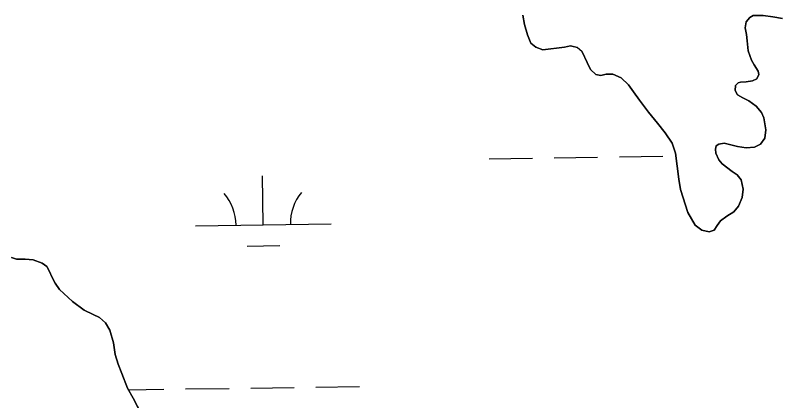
# Model space of a CAD drawing. Extents: x 3767014 to 3805179, y 361544 to 387384.
# Drawn here: x 3785305 to 3785865, y 367922 to 368206 of the extents above; entities that cross this region are included whole.
import ezdxf

# ---------------------------------------------------------------- set-up
doc = ezdxf.new("R2010")
doc.units = 0
for name, color, linetype in [('V-RIVR-EDGE', 7, 'Continuous'), ('V-TOPO-SHOR', 7, 'Continuous'), ('V-WETL-SWMP', 7, 'Continuous')]:
    doc.layers.add(name, color=color, linetype=linetype)

msp = doc.modelspace()

# ---------------------------------------------------------------- linework, layer by layer
at = {"layer": 'V-RIVR-EDGE'}
msp.add_spline([(3785266.865, 377529.211), (3785342.8, 377494.248), (3785391.258, 377467.439), (3785439.72, 377442.249), (3785475.246, 377418.707), (3785525.316, 377389.469), (3785575.383, 377359.422), (3785621.413, 377331.811), (3785722.351, 377269.288), (3785796.661, 377231.094), (3785852.385, 377199.415), (3785928.324, 377166.069), (3785964.678, 377149.804), (3786028.506, 377124.576), (3786060.018, 377113.175), (3786092.316, 377092.068), (3786117.34, 377073.405), (3786135.083, 377053.143), (3786154.458, 377039.347), (3786176.258, 377024.735), (3786206.946, 377006.867), (3786256.211, 376979.248), (3786328.098, 376942.677), (3786374.949, 376919.917), (3786491.265, 376862.208), (3786553.467, 376833.749), (3786619.713, 376805.279), (3786729.589, 376759.718), (3786796.656, 376736.099), (3786845.136, 376718.187), (3786867.767, 376712.469), (3787003.51, 376661.992), (3787089.16, 376631.048), (3787163.496, 376603.367), (3787230.559, 376578.13), (3787257.223, 376568.359), (3787300.044, 376551.27), (3787354.992, 376532.533), (3787409.127, 376512.181), (3787544.074, 376466.558), (3787612.756, 376442.126), (3787657.197, 376425.841), (3787730.724, 376398.162), (3787781.63, 376380.244), (3787834.96, 376361.511), (3787891.524, 376341.961), (3787940, 376322.432), (3787998.976, 376297.215), (3788050.697, 376281.721), (3788117.768, 376259.719), (3788176.757, 376240.164), (3788221.198, 376223.879), (3788259.981, 376209.226), (3788406.252, 376164.383), (3788541.215, 376125.23), (3788606.67, 376104.041), (3788679.39, 376077.173), (3788748.889, 376055.974), (3788871.693, 376005.528), (3788969.454, 375966.467), (3789047.013, 375933.926), (3789119.723, 375903.014), (3789155.253, 375881.09), (3789182.716, 375867.274), (3789214.225, 375854.256), (3789257.04, 375834.74), (3789281.286, 375828.21), (3789303.105, 375821.686), (3789328.955, 375809.491), (3789367.724, 375789.177), (3789414.577, 375767.225), (3789468.708, 375745.255), (3789509.105, 375728.981), (3789555.157, 375710.266), (3789585.849, 375694.015), (3789620.578, 375675.328), (3789681.97, 375646.062), (3789753.859, 375610.3), (3789792.633, 375591.603), (3789842.712, 375566.408), (3789897.64, 375539.584), (3789938.019, 375516.03), (3789968.727, 375506.25), (3790004.289, 375497.265), (3790030.972, 375494.773), (3790047.128, 375487.455), (3790077.007, 375469.589), (3790124.633, 375433.077), (3790192.442, 375382.768), (3790252.165, 375332.478), (3790290.91, 375302.459), (3790337.741, 375271.611), (3790406.357, 375220.491), (3790469.329, 375175.855), (3790570.248, 375106.054), (3790647.751, 375050.868), (3790691.367, 375028.115), (3790744.667, 374997.251), (3790806.838, 374955.852), (3790873.863, 374915.249), (3790932, 374877.903), (3791002.231, 374825.97), (3791052.265, 374782.175), (3791082.927, 374753.793), (3791131.331, 374705.149), (3791170.05, 374664.616), (3791192.631, 374638.681), (3791220.891, 374620.01), (3791288.67, 374557.569), (3791322.577, 374533.223), (3791362.944, 374504.817), (3791396.042, 374480.473), (3791434.785, 374449.645), (3791482.407, 374411.517), (3791534.052, 374365.291), (3791646.192, 374254.216), (3791707.514, 374196.644), (3791738.968, 374161.791), (3791773.65, 374123.694), (3791803.497, 374092.888), (3791829.321, 374070.18), (3791830.912, 374059.662), (3791837.316, 374032.958), (3791849.409, 374017.562), (3791884.123, 373992.405), (3791930.977, 373971.262), (3791954.393, 373955.838), (3791993.134, 373924.202), (3792026.979, 373874.785), (3792047.912, 373836.722), (3792063.186, 373799.482), (3792086.509, 373746.857), (3792112.249, 373690.181), (3792141.261, 373648.864), (3792158.993, 373624.558), (3792177.552, 373607.528), (3792214.702, 373586.409), (3792255.083, 373563.665), (3792301.119, 373538.48), (3792346.34, 373510.871), (3792382.671, 373485.71), (3792422.225, 373455.689), (3792479.537, 373411.875), (3792548.144, 373356.711), (3792619.168, 373298.307), (3792672.431, 373252.077), (3792709.534, 373212.357), (3792750.656, 373162.113), (3792839.385, 373068.08), (3792888.572, 373008.92), (3792945.027, 372945.699), (3792999.062, 372884.91), (3793053.898, 372820.884), (3793149.89, 372720.363), (3793208.761, 372653.092), (3793261.195, 372598.777), (3793315.232, 372538.796), (3793358.792, 372493.399), (3793409.592, 372432.618), (3793462.809, 372367.787), (3793498.283, 372323.219), (3793536.997, 372280.26), (3793578.124, 372232.443), (3793604.724, 372196.792), (3793668.438, 372125.466), (3793703.128, 372090.604), (3793760.41, 372034.66), (3793806.384, 371984.404), (3793839.438, 371942.268), (3793939.427, 371823.136), (3793981.333, 371763.186), (3794029.674, 371688.662), (3794050.609, 371651.408), (3794073.177, 371620.62), (3794178.796, 371488.535), (3794237.625, 371404.28), (3794268.243, 371358.106), (3794301.293, 371314.353), (3794332.724, 371269.794), (3794395.613, 371192), (3794429.476, 371149.862), (3794472.201, 371093.953), (3794523.788, 371024.274), (3794601.175, 370922.181), (3794640.679, 370871.942), (3794687.421, 370805.509), (3794733.389, 370752.828), (3794829.339, 370635.323), (3794895.463, 370557.521), (3794959.948, 370470.826), (3795013.158, 370403.569), (3795070.394, 370329.023), (3795159.854, 370203.448), (3795225.98, 370126.454), (3795296.13, 370041.363), (3795379.18, 369940.065), (3795459.001, 369841.201), (3795508.163, 369772.337), (3795554.103, 369708.333), (3795661.315, 369566.538), (3795715.338, 369500.897), (3795762.105, 369444.169), (3795798.366, 369390.703), (3795915.247, 369234.327), (3795963.601, 369165.465), (3796028.082, 369077.153), (3796043.387, 369052.853), (3796054.672, 369037.459), (3796077.242, 369007.48), (3796148.213, 368927.239), (3796183.677, 368878.627), (3796226.382, 368814.631), (3796275.531, 368740.105), (3796314.222, 368688.25), (3796353.714, 368633.158), (3796401.268, 368567.533), (3796456.873, 368487.33), (3796513.292, 368409.551), (3796545.533, 368365.8), (3796626.113, 368246.716), (3796670.449, 368188.377), (3796704.298, 368140.578), (3796751.041, 368074.145), (3796787.308, 368023.105), (3796838.907, 367958.278), (3796844.528, 367942.09), (3796845.295, 367925.104), (3796846.094, 367921.059), (3796852.559, 367919.425), (3796863.071, 367918.59), (3796875.166, 367904.003), (3796903.398, 367874.01), (3796931.629, 367844.017), (3796952.579, 367812.424), (3796982.392, 367767.87), (3797007.371, 367730.606), (3797037.194, 367690.095), (3797062.185, 367657.684), (3797075.869, 367631.77), (3797095.223, 367609.078), (3797126.665, 367569.372), (3797156.484, 367527.244), (3797212.099, 367451.085), (3797254.808, 367388.706), (3797302.183, 367327.228)], degree=3, dxfattribs=at)
at = {"layer": 'V-TOPO-SHOR'}
for points in [[(3785853.825, 368111.297), (3785849.524, 368109.159), (3785843.249, 368108.617), (3785836.838, 368109.618), (3785827.104, 368111.992), (3785823.254, 368111.22), (3785821.349, 368110.011), (3785820.731, 368107.674), (3785820.997, 368104.68), (3785823.25, 368099.706), (3785825.736, 368096.865), (3785833.136, 368091.145), (3785836.773, 368088.816), (3785839.673, 368085.017), (3785841.194, 368078.187), (3785840.283, 368071.972), (3785837.633, 368065.715), (3785834.156, 368061.566), (3785829.011, 368058.342), (3785824.452, 368054.844), (3785822.025, 368051.301), (3785819.785, 368048.053), (3785816.041, 368046.8), (3785810.692, 368047.924), (3785805.86, 368051.58), (3785800.404, 368061.021), (3785794.856, 368078.009), (3785793.605, 368085.525), (3785792.6, 368094.983), (3785791.295, 368104.721), (3785788.794, 368111.916), (3785783.767, 368119.629), (3785777.983, 368126.645), (3785771.395, 368134.802), (3785764.691, 368143.732), (3785760.385, 368149.722), (3785756.577, 368154.948), (3785751.226, 368160.136), (3785745.063, 368162.886), (3785740.228, 368162.768), (3785736.284, 368161.895), (3785732.689, 368162.485), (3785728.534, 368166.155), (3785726.083, 368171.416), (3785722.408, 368179.162), (3785718.937, 368182.56), (3785713.784, 368183.594), (3785709.549, 368182.713), (3785693.437, 368180.866), (3785688.362, 368182.674), (3785684.707, 368185.777), (3785682.239, 368191.714), (3785680.109, 368199.499), (3785678.782, 368206.335)], [(3785870.217, 368203.709), (3785862.924, 368205.176), (3785855.934, 368206.163), (3785848.582, 368206.079), (3785846.005, 368204.66), (3785843.38, 368201.307), (3785842.712, 368196.937), (3785843.607, 368192.023), (3785844.109, 368187.393), (3785844.873, 368179.961), (3785847.169, 368173.245), (3785849.288, 368169.62), (3785852.205, 368165.145), (3785852.655, 368162.544), (3785851.086, 368159.507), (3785848.031, 368157.883), (3785843.306, 368157.283), (3785839.153, 368156.986), (3785837.424, 368156.462), (3785835.538, 368154.479), (3785835.147, 368150.697), (3785837.062, 368147.647), (3785840.984, 368145.519), (3785845.198, 368143.301), (3785850.81, 368139.375), (3785854.703, 368134.538), (3785856.249, 368130.706), (3785857.728, 368121.744), (3785857.2, 368115.733), (3785853.825, 368111.297)], [(3785302.095, 368027.721), (3785305.798, 368026.651), (3785312.188, 368026.518), (3785318.1, 368026.084), (3785324.64, 368023.731), (3785327.994, 368021.103), (3785330.118, 368017.384), (3785331.759, 368013.651), (3785334.101, 368008.871), (3785337.311, 368004.308), (3785347.106, 367995.454), (3785355.681, 367989.087), (3785362.149, 367985.763), (3785366.849, 367983.557), (3785371.297, 367979.701), (3785374.431, 367974.264), (3785377.275, 367964.851), (3785378.357, 367956.268), (3785380.564, 367949.163), (3785383.245, 367942.456), (3785387.483, 367931.532), (3785391.632, 367924.186), (3785400.463, 367907.376)]]:
    msp.add_lwpolyline(points, dxfattribs=at)
at = {"layer": 'V-WETL-SWMP'}
for p, q in [((3785678.781, 368206.335), (3785680.11, 368199.499)), ((3785843.379, 368201.306), (3785846.005, 368204.66)), ((3785846.005, 368204.66), (3785848.582, 368206.078)), ((3785848.582, 368206.078), (3785855.933, 368206.163)), ((3785855.933, 368206.163), (3785862.923, 368205.175)), ((3785862.923, 368205.175), (3785870.216, 368203.71)), ((3785680.11, 368199.499), (3785682.238, 368191.715)), ((3785842.713, 368196.936), (3785843.379, 368201.306)), ((3785843.608, 368192.024), (3785842.713, 368196.936)), ((3785844.109, 368187.392), (3785843.608, 368192.024)), ((3785682.238, 368191.715), (3785684.706, 368185.777)), ((3785844.873, 368179.961), (3785844.109, 368187.392)), ((3785684.706, 368185.777), (3785688.363, 368182.675)), ((3785688.363, 368182.675), (3785693.438, 368180.865)), ((3785693.438, 368180.865), (3785709.55, 368182.714)), ((3785709.55, 368182.714), (3785713.785, 368183.593)), ((3785713.785, 368183.593), (3785718.938, 368182.559)), ((3785718.938, 368182.559), (3785722.408, 368179.162)), ((3785722.408, 368179.162), (3785726.083, 368171.416)), ((3785847.168, 368173.245), (3785844.873, 368179.961)), ((3785726.083, 368171.416), (3785728.535, 368166.155)), ((3785849.289, 368169.621), (3785847.168, 368173.245)), ((3785852.205, 368165.146), (3785849.289, 368169.621)), ((3785728.535, 368166.155), (3785732.689, 368162.485)), ((3785852.656, 368162.545), (3785852.205, 368165.146)), ((3785732.689, 368162.485), (3785736.283, 368161.896)), ((3785736.283, 368161.896), (3785740.228, 368162.768)), ((3785740.228, 368162.768), (3785745.063, 368162.887)), ((3785745.063, 368162.887), (3785751.226, 368160.137)), ((3785751.226, 368160.137), (3785756.578, 368154.948)), ((3785848.031, 368157.884), (3785851.087, 368159.507)), ((3785851.087, 368159.507), (3785852.656, 368162.545)), ((3785756.578, 368154.948), (3785760.384, 368149.721)), ((3785835.147, 368150.696), (3785835.538, 368154.479)), ((3785835.538, 368154.479), (3785837.424, 368156.461)), ((3785837.424, 368156.461), (3785839.152, 368156.987)), ((3785839.152, 368156.987), (3785843.305, 368157.283)), ((3785843.305, 368157.283), (3785848.031, 368157.884)), ((3785760.384, 368149.721), (3785764.692, 368143.732)), ((3785837.061, 368147.647), (3785835.147, 368150.696)), ((3785840.983, 368145.519), (3785837.061, 368147.647)), ((3785764.692, 368143.732), (3785771.395, 368134.803)), ((3785845.198, 368143.301), (3785840.983, 368145.519)), ((3785850.81, 368139.376), (3785845.198, 368143.301)), ((3785854.703, 368134.538), (3785850.81, 368139.376)), ((3785771.395, 368134.803), (3785777.982, 368126.645)), ((3785856.249, 368130.706), (3785854.703, 368134.538)), ((3785857.728, 368121.745), (3785856.249, 368130.706)), ((3785777.982, 368126.645), (3785783.767, 368119.628)), ((3785783.767, 368119.628), (3785788.794, 368111.916)), ((3785857.199, 368115.734), (3785857.728, 368121.745)), ((3785853.825, 368111.297), (3785857.199, 368115.734)), ((3785788.794, 368111.916), (3785791.294, 368104.721)), ((3785820.73, 368107.674), (3785821.349, 368110.011)), ((3785821.349, 368110.011), (3785823.255, 368111.219)), ((3785823.255, 368111.219), (3785827.105, 368111.991)), ((3785827.105, 368111.991), (3785836.839, 368109.619)), ((3785836.839, 368109.619), (3785843.249, 368108.617)), ((3785843.249, 368108.617), (3785849.524, 368109.159)), ((3785849.524, 368109.159), (3785853.825, 368111.297)), ((3785749.906, 368101.933), (3785781.902, 368102.377)), ((3785791.294, 368104.721), (3785792.599, 368094.982)), ((3785820.997, 368104.681), (3785820.73, 368107.674)), ((3785823.249, 368099.706), (3785820.997, 368104.681)), ((3785653.915, 368100.599), (3785685.912, 368101.044)), ((3785701.91, 368101.266), (3785733.907, 368101.711)), ((3785825.737, 368096.865), (3785823.249, 368099.706)), ((3785833.135, 368091.146), (3785825.737, 368096.865)), ((3785792.599, 368094.982), (3785793.606, 368085.525)), ((3785836.772, 368088.817), (3785833.135, 368091.146)), ((3785487.512, 368051.853), (3785487.012, 368087.85)), ((3785793.606, 368085.525), (3785794.856, 368078.01)), ((3785839.672, 368085.018), (3785836.772, 368088.817)), ((3785841.195, 368078.187), (3785839.672, 368085.018)), ((3785794.856, 368078.01), (3785800.404, 368061.022)), ((3785840.284, 368071.972), (3785841.195, 368078.187)), ((3785837.633, 368065.715), (3785840.284, 368071.972)), ((3785834.156, 368061.566), (3785837.633, 368065.715)), ((3785800.404, 368061.022), (3785805.861, 368051.579)), ((3785824.453, 368054.844), (3785829.011, 368058.342)), ((3785829.011, 368058.342), (3785834.156, 368061.566)), ((3785437.517, 368051.159), (3785537.507, 368052.548)), ((3785822.025, 368051.301), (3785824.453, 368054.844)), ((3785805.861, 368051.579), (3785810.692, 368047.925)), ((3785810.692, 368047.925), (3785816.041, 368046.799)), ((3785816.041, 368046.799), (3785819.784, 368048.053)), ((3785819.784, 368048.053), (3785822.025, 368051.301)), ((3785475.727, 368036.257), (3785499.725, 368036.591)), ((3785305.799, 368026.652), (3785302.096, 368027.721)), ((3785312.187, 368026.519), (3785305.799, 368026.652)), ((3785318.1, 368026.085), (3785312.187, 368026.519)), ((3785324.64, 368023.731), (3785318.1, 368026.085)), ((3785327.995, 368021.104), (3785324.64, 368023.731)), ((3785330.118, 368017.384), (3785327.995, 368021.104)), ((3785331.758, 368013.651), (3785330.118, 368017.384)), ((3785334.102, 368008.871), (3785331.758, 368013.651)), ((3785337.31, 368004.307), (3785334.102, 368008.871)), ((3785347.107, 367995.454), (3785337.31, 368004.307)), ((3785355.682, 367989.087), (3785347.107, 367995.454)), ((3785362.149, 367985.764), (3785355.682, 367989.087)), ((3785366.848, 367983.558), (3785362.149, 367985.764)), ((3785371.297, 367979.701), (3785366.848, 367983.558)), ((3785374.43, 367974.264), (3785371.297, 367979.701)), ((3785377.275, 367964.852), (3785374.43, 367974.264)), ((3785378.357, 367956.268), (3785377.275, 367964.852)), ((3785380.565, 367949.163), (3785378.357, 367956.268)), ((3785383.246, 367942.457), (3785380.565, 367949.163)), ((3785387.482, 367931.532), (3785383.246, 367942.457)), ((3785391.631, 367924.185), (3785387.482, 367931.532)), ((3785388.127, 367930.39), (3785414.343, 367930.754)), ((3785430.341, 367930.977), (3785462.338, 367931.421)), ((3785478.337, 367931.643), (3785510.334, 367932.088)), ((3785526.332, 367932.31), (3785558.329, 367932.755)), ((3785400.463, 367907.375), (3785391.631, 367924.185))]:
    msp.add_line(p, q, dxfattribs=at)
for centre, start, end in [((3785432.268, 368051.561), 0.02404, 41.5677), ((3785542.743, 368053.095), 140.02403, 181.56769)]:
    msp.add_arc(centre, 35.246, start, end, dxfattribs=at)

doc.saveas('drawing.dxf')
